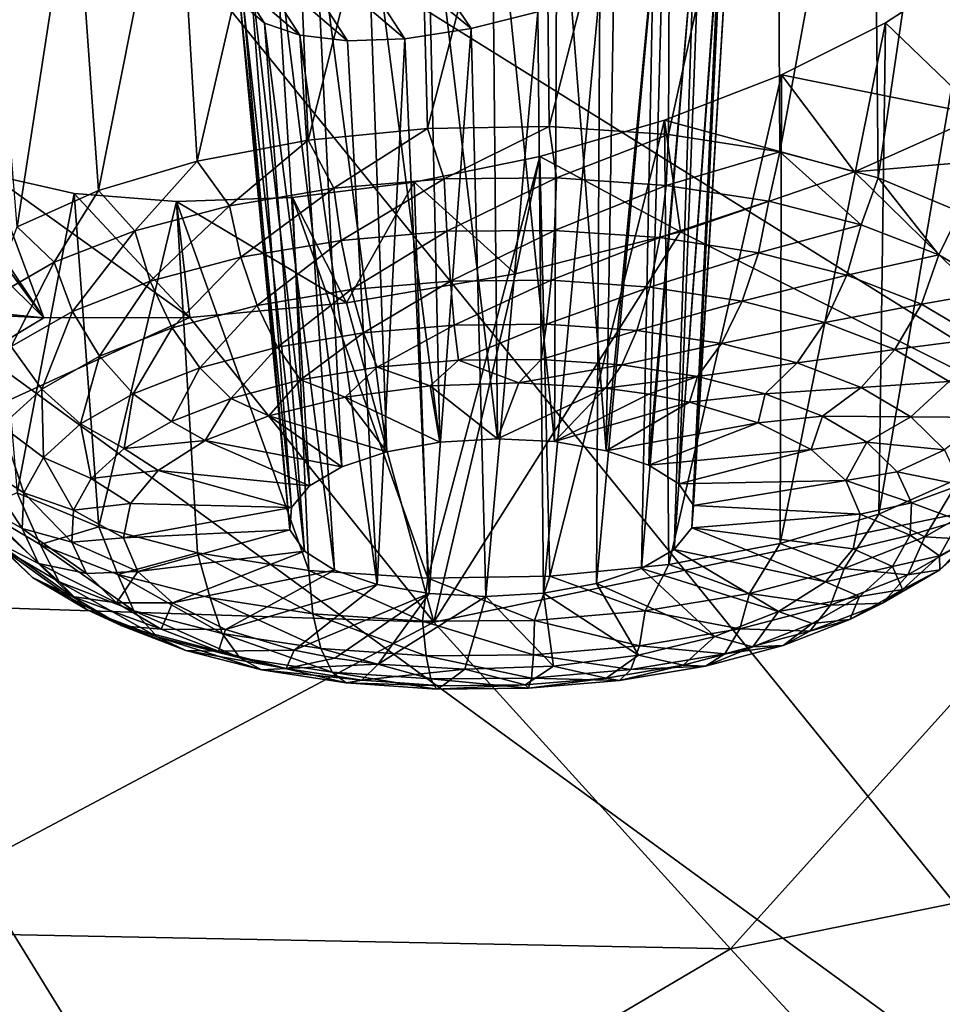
# Model space of a CAD drawing. Header units: metres. Extents: x -106 to 264, y -111 to 81.
# Tile 396 of 549: x 214.44 to 216.71, y 17.44 to 19.87. Entities that reach past the tile are written whole.
import ezdxf

# ---------------------------------------------------------------- set-up
doc = ezdxf.new("R2010")
doc.units = ezdxf.units.M
doc.layers.add('solid_20422013', color=7, linetype='CONTINUOUS')

msp = doc.modelspace()

# ---------------------------------------------------------------- linework, layer by layer
at = {"layer": 'solid_20422013'}
for points in [[(221.640701, 17.866461, 228.152573), (217.318939, 21.400032, 222.427277), (215.952164, 20.928299, 223.738617)], [(219.65683, 17.266117, 229.82164), (215.952164, 20.928299, 223.738617), (214.473648, 20.497028, 224.937561)], [(219.65683, 17.266117, 229.82164), (221.640701, 17.866461, 228.152573), (215.952164, 20.928299, 223.738617)], [(216.040802, 19.585382, 152.744659), (216.046204, 20.767784, 153.152695), (216.307693, 20.793995, 153.280914)], [(216.314774, 19.542437, 152.85878), (216.040802, 19.585382, 152.744659), (216.307693, 20.793995, 153.280914)], [(216.314774, 19.542437, 152.85878), (216.307693, 20.793995, 153.280914), (216.544144, 20.792431, 153.448608)], [(216.557404, 19.477911, 153.022736), (216.314774, 19.542437, 152.85878), (216.544144, 20.792431, 153.448608)], [(216.557404, 19.477911, 153.022736), (216.544144, 20.792431, 153.448608), (216.746262, 20.766453, 153.649445)], [(215.747498, 19.604872, 152.685364), (215.73584, 20.709131, 153.062683), (216.046204, 20.767784, 153.152695)], [(216.040802, 19.585382, 152.744659), (215.747498, 19.604872, 152.685364), (216.046204, 20.767784, 153.152695)], [(216.758133, 19.394625, 153.22937), (216.557404, 19.477911, 153.022736), (216.746262, 20.766453, 153.649445)], [(215.447678, 19.600052, 152.683472), (215.42041, 20.62903, 153.035126), (215.73584, 20.709131, 153.062683)], [(215.747498, 19.604872, 152.685364), (215.447678, 19.600052, 152.683472), (215.73584, 20.709131, 153.062683)], [(215.154434, 19.571133, 152.73909), (215.11348, 20.52635, 153.06929), (215.42041, 20.62903, 153.035126)], [(215.447678, 19.600052, 152.683472), (215.154434, 19.571133, 152.73909), (215.42041, 20.62903, 153.035126)], [(214.880585, 19.519381, 152.849777), (214.82872, 20.405531, 153.163162), (215.11348, 20.52635, 153.06929)], [(215.154434, 19.571133, 152.73909), (214.880585, 19.519381, 152.849777), (215.11348, 20.52635, 153.06929)], [(217.528183, 16.725719, 231.324203), (214.473648, 20.497028, 224.937561), (212.893814, 20.109241, 226.015732)], [(217.528183, 16.725719, 231.324203), (219.65683, 17.266117, 229.82164), (214.473648, 20.497028, 224.937561)], [(214.638107, 19.447054, 153.010696), (214.578812, 20.276049, 153.312912), (214.82872, 20.405531, 153.163162)], [(214.880585, 19.519381, 152.849777), (214.638107, 19.447054, 153.010696), (214.82872, 20.405531, 153.163162)], [(215.913055, 20.368942, 153.995514), (215.767105, 20.358837, 153.918381), (215.887848, 18.806574, 153.449081)], [(216.035492, 20.357647, 154.101913), (215.913055, 20.368942, 153.995514), (215.887848, 18.806574, 153.449081)], [(215.6064, 20.328896, 153.877106), (215.760132, 18.828897, 153.390411), (215.767105, 20.358837, 153.918381)], [(215.767105, 20.358837, 153.918381), (215.760132, 18.828897, 153.390411), (215.887848, 18.806574, 153.449081)], [(216.035492, 20.357647, 154.101913), (215.887848, 18.806574, 153.449081), (215.992737, 18.770901, 153.538422)], [(216.126328, 20.32852, 154.229904), (216.035492, 20.357647, 154.101913), (215.992737, 18.770901, 153.538422)], [(215.446091, 20.285154, 153.876907), (215.619904, 18.836063, 153.367172), (215.6064, 20.328896, 153.877106)], [(215.6064, 20.328896, 153.877106), (215.619904, 18.836063, 153.367172), (215.760132, 18.828897, 153.390411)], [(216.126328, 20.32852, 154.229904), (215.992737, 18.770901, 153.538422), (216.066269, 18.724771, 153.651199)], [(216.180847, 20.283485, 154.371231), (216.126328, 20.32852, 154.229904), (216.066269, 18.724771, 153.651199)], [(214.437576, 19.357317, 153.214798), (214.373672, 20.140387, 153.510468), (214.578812, 20.276049, 153.312912)], [(214.638107, 19.447054, 153.010696), (214.437576, 19.357317, 153.214798), (214.578812, 20.276049, 153.312912)], [(215.297241, 20.22769, 153.915451), (215.478546, 18.827494, 153.381241), (215.446091, 20.285154, 153.876907)], [(215.446091, 20.285154, 153.876907), (215.478546, 18.827494, 153.381241), (215.619904, 18.836063, 153.367172)], [(216.180847, 20.283485, 154.371231), (216.066269, 18.724771, 153.651199), (216.102509, 18.671919, 153.778275)], [(216.195816, 20.224663, 154.516769), (216.180847, 20.283485, 154.371231), (216.102509, 18.671919, 153.778275)], [(215.169846, 20.161608, 153.98909), (215.347504, 18.803881, 153.431473), (215.297241, 20.22769, 153.915451)], [(215.169846, 20.161608, 153.98909), (215.297241, 20.22769, 153.915451), (215.555267, 19.845968, 154.995651)], [(215.297241, 20.22769, 153.915451), (215.347504, 18.803881, 153.431473), (215.478546, 18.827494, 153.381241)], [(215.297241, 20.22769, 153.915451), (215.719131, 19.887163, 154.998413), (215.555267, 19.845968, 154.995651)], [(216.195816, 20.224663, 154.516769), (216.102509, 18.671919, 153.778275), (216.098511, 18.616629, 153.909348)], [(216.170059, 20.15686, 154.657532), (216.195816, 20.224663, 154.516769), (216.098511, 18.616629, 153.909348)], [(215.071869, 20.09264, 154.091644), (215.237396, 18.767136, 153.513794), (215.169846, 20.161608, 153.98909)], [(215.071869, 20.09264, 154.091644), (215.169846, 20.161608, 153.98909), (215.392365, 19.820597, 154.950455)], [(215.169846, 20.161608, 153.98909), (215.237396, 18.767136, 153.513794), (215.347504, 18.803881, 153.431473)], [(215.169846, 20.161608, 153.98909), (215.555267, 19.845968, 154.995651), (215.392365, 19.820597, 154.950455)], [(216.170059, 20.15686, 154.657532), (216.098511, 18.616629, 153.909348), (216.054596, 18.563377, 154.033798)], [(216.10463, 20.083799, 154.784149), (216.170059, 20.15686, 154.657532), (216.054596, 18.563377, 154.033798)], [(215.270538, 16.249247, 232.649216), (212.893814, 20.109241, 226.015732), (211.223755, 19.767656, 226.965576)], [(215.270538, 16.249247, 232.649216), (217.528183, 16.725719, 231.324203), (212.893814, 20.109241, 226.015732)], [(215.008102, 20.023926, 154.216003), (215.157135, 18.72024, 153.621552), (215.071869, 20.09264, 154.091644)], [(215.251236, 19.815439, 154.872299), (215.008102, 20.023926, 154.216003), (215.071869, 20.09264, 154.091644)], [(215.071869, 20.09264, 154.091644), (215.157135, 18.72024, 153.621552), (215.237396, 18.767136, 153.513794)], [(215.251236, 19.815439, 154.872299), (215.071869, 20.09264, 154.091644), (215.392365, 19.820597, 154.950455)], [(216.10463, 20.083799, 154.784149), (216.054596, 18.563377, 154.033798), (215.974335, 18.516481, 154.141571)], [(216.003204, 20.011311, 154.888077), (216.10463, 20.083799, 154.784149), (215.974335, 18.516481, 154.141571)], [(214.981842, 19.959829, 154.354996), (215.11322, 18.666988, 153.746017), (215.008102, 20.023926, 154.216003)], [(215.133484, 19.829475, 154.766296), (214.981842, 19.959829, 154.354996), (215.008102, 20.023926, 154.216003)], [(215.008102, 20.023926, 154.216003), (215.11322, 18.666988, 153.746017), (215.157135, 18.72024, 153.621552)], [(215.251236, 19.815439, 154.872299), (215.133484, 19.829475, 154.766296), (215.008102, 20.023926, 154.216003)], [(216.003204, 20.011311, 154.888077), (215.974335, 18.516481, 154.141571), (215.864212, 18.479736, 154.223892)], [(215.871857, 19.943981, 154.961441), (216.003204, 20.011311, 154.888077), (215.864212, 18.479736, 154.223892)], [(216.55838, 18.650274, 154.987457), (216.788132, 19.99896, 155.414032), (216.574844, 19.860115, 155.595718)], [(216.55838, 18.650274, 154.987457), (216.758911, 18.740011, 154.78334), (216.788132, 19.99896, 155.414032)], [(216.574844, 19.860115, 155.595718), (216.788132, 19.99896, 155.414032), (216.811371, 19.632341, 156.255402)], [(214.981842, 19.959829, 154.354996), (215.109222, 18.611696, 153.87709), (215.11322, 18.666988, 153.746017)], [(214.994949, 19.903671, 154.499115), (215.109222, 18.611696, 153.87709), (214.981842, 19.959829, 154.354996)], [(215.046463, 19.859491, 154.639145), (214.994949, 19.903671, 154.499115), (214.981842, 19.959829, 154.354996)], [(215.133484, 19.829475, 154.766296), (215.046463, 19.859491, 154.639145), (214.981842, 19.959829, 154.354996)], [(215.719131, 19.887163, 154.998413), (215.871857, 19.943981, 154.961441), (215.73317, 18.456123, 154.274124)], [(215.871857, 19.943981, 154.961441), (215.864212, 18.479736, 154.223892), (215.73317, 18.456123, 154.274124)], [(213.720886, 19.910032, 153.66127), (214.503601, 19.133312, 156.074753), (214.188431, 19.164988, 155.817169)], [(214.125885, 19.646992, 154.583847), (214.503601, 19.133312, 156.074753), (213.720886, 19.910032, 153.66127)], [(214.994949, 19.903671, 154.499115), (215.145462, 18.558846, 154.004166), (215.109222, 18.611696, 153.87709)], [(215.046463, 19.859491, 154.639145), (215.145462, 18.558846, 154.004166), (214.994949, 19.903671, 154.499115)], [(215.555267, 19.845968, 154.995651), (215.719131, 19.887163, 154.998413), (215.591812, 18.447552, 154.288193)], [(215.719131, 19.887163, 154.998413), (215.73317, 18.456123, 154.274124), (215.591812, 18.447552, 154.288193)], [(215.046463, 19.859491, 154.639145), (215.218994, 18.512714, 154.116943), (215.145462, 18.558846, 154.004166)], [(215.133484, 19.829475, 154.766296), (215.218994, 18.512714, 154.116943), (215.046463, 19.859491, 154.639145)], [(216.315903, 18.57795, 155.148361), (216.574844, 19.860115, 155.595718), (216.319504, 19.73218, 155.731216)], [(216.315903, 18.57795, 155.148361), (216.55838, 18.650274, 154.987457), (216.574844, 19.860115, 155.595718)], [(216.319504, 19.73218, 155.731216), (216.574844, 19.860115, 155.595718), (216.811371, 19.632341, 156.255402)], [(215.133484, 19.829475, 154.766296), (215.323868, 18.477043, 154.206284), (215.218994, 18.512714, 154.116943)], [(215.251236, 19.815439, 154.872299), (215.323868, 18.477043, 154.206284), (215.133484, 19.829475, 154.766296)], [(215.392365, 19.820597, 154.950455), (215.555267, 19.845968, 154.995651), (215.451599, 18.45472, 154.264938)], [(215.555267, 19.845968, 154.995651), (215.591812, 18.447552, 154.288193), (215.451599, 18.45472, 154.264938)], [(215.251236, 19.815439, 154.872299), (215.392365, 19.820597, 154.950455), (215.323868, 18.477043, 154.206284)], [(215.392365, 19.820597, 154.950455), (215.451599, 18.45472, 154.264938), (215.323868, 18.477043, 154.206284)], [(212.900543, 15.840211, 233.786911), (215.270538, 16.249247, 232.649216), (211.223755, 19.767656, 226.965576)], [(216.031219, 19.620489, 155.81395), (216.319504, 19.73218, 155.731216), (216.498688, 19.493069, 156.385178)], [(216.042053, 18.526196, 155.259048), (216.319504, 19.73218, 155.731216), (216.031219, 19.620489, 155.81395)], [(216.042053, 18.526196, 155.259048), (216.315903, 18.57795, 155.148361), (216.319504, 19.73218, 155.731216)], [(216.319504, 19.73218, 155.731216), (216.811371, 19.632341, 156.255402), (216.498688, 19.493069, 156.385178)], [(216.498688, 19.493069, 156.385178), (216.811371, 19.632341, 156.255402), (218.48465, 19.662725, 157.177612)], [(217.252121, 18.754309, 158.458145), (216.498688, 19.493069, 156.385178), (218.48465, 19.662725, 157.177612)], [(214.125885, 19.646992, 154.583847), (214.218887, 19.556145, 154.866623), (214.503601, 19.133312, 156.074753)], [(215.724533, 19.530741, 155.838669), (216.031219, 19.620489, 155.81395), (216.070465, 19.345093, 156.473969)], [(215.74881, 18.497276, 155.314667), (216.031219, 19.620489, 155.81395), (215.724533, 19.530741, 155.838669)], [(215.74881, 18.497276, 155.314667), (216.042053, 18.526196, 155.259048), (216.031219, 19.620489, 155.81395)], [(216.031219, 19.620489, 155.81395), (216.498688, 19.493069, 156.385178), (216.070465, 19.345093, 156.473969)], [(215.217422, 19.452549, 152.697983), (215.154434, 19.571133, 152.73909), (215.447678, 19.600052, 152.683472)], [(215.489258, 19.475769, 152.654938), (215.217422, 19.452549, 152.697983), (215.447678, 19.600052, 152.683472)], [(215.489258, 19.475769, 152.654938), (215.447678, 19.600052, 152.683472), (215.747498, 19.604872, 152.685364)], [(215.765366, 19.478102, 152.661667), (215.489258, 19.475769, 152.654938), (215.747498, 19.604872, 152.685364)], [(215.765366, 19.478102, 152.661667), (215.747498, 19.604872, 152.685364), (216.040802, 19.585382, 152.744659)], [(214.960312, 19.409334, 152.789139), (214.880585, 19.519381, 152.849777), (215.154434, 19.571133, 152.73909)], [(215.217422, 19.452549, 152.697983), (214.960312, 19.409334, 152.789139), (215.154434, 19.571133, 152.73909)], [(215.765366, 19.478102, 152.661667), (216.040802, 19.585382, 152.744659), (216.035126, 19.459459, 152.717911)], [(216.035126, 19.459459, 152.717911), (216.040802, 19.585382, 152.744659), (216.314774, 19.542437, 152.85878)], [(214.218887, 19.556145, 154.866623), (214.371796, 19.486263, 155.133331), (214.503601, 19.133312, 156.074753)], [(216.288177, 19.420559, 152.821503), (216.035126, 19.459459, 152.717911), (216.314774, 19.542437, 152.85878)], [(216.514816, 19.362892, 152.96846), (216.288177, 19.420559, 152.821503), (216.314774, 19.542437, 152.85878)], [(216.514816, 19.362892, 152.96846), (216.314774, 19.542437, 152.85878), (216.557404, 19.477911, 153.022736)], [(214.727798, 19.347788, 152.924896), (214.638107, 19.447054, 153.010696), (214.880585, 19.519381, 152.849777)], [(214.960312, 19.409334, 152.789139), (214.727798, 19.347788, 152.924896), (214.880585, 19.519381, 152.849777)], [(215.41539, 19.467819, 155.805161), (215.724533, 19.530741, 155.838669), (215.664246, 19.241581, 156.480057)], [(215.44899, 18.492456, 155.31279), (215.724533, 19.530741, 155.838669), (215.41539, 19.467819, 155.805161)], [(215.44899, 18.492456, 155.31279), (215.74881, 18.497276, 155.314667), (215.724533, 19.530741, 155.838669)], [(215.724533, 19.530741, 155.838669), (216.070465, 19.345093, 156.473969), (215.664246, 19.241581, 156.480057)], [(216.070465, 19.345093, 156.473969), (216.498688, 19.493069, 156.385178), (217.252121, 18.754309, 158.458145)], [(214.371796, 19.486263, 155.133331), (214.862656, 19.134438, 156.27623), (214.503601, 19.133312, 156.074753)], [(214.371796, 19.486263, 155.133331), (214.57843, 19.439919, 155.370071), (214.862656, 19.134438, 156.27623)], [(214.438354, 18.702703, 154.768784), (214.57843, 19.439919, 155.370071), (214.371796, 19.486263, 155.133331)], [(215.11586, 19.43009, 155.714279), (215.41539, 19.467819, 155.805161), (215.24823, 19.170202, 156.410248)], [(215.44899, 18.492456, 155.31279), (215.41539, 19.467819, 155.805161), (215.11586, 19.43009, 155.714279)], [(215.235001, 19.324377, 152.703781), (215.217422, 19.452549, 152.697983), (215.489258, 19.475769, 152.654938)], [(215.495773, 19.346653, 152.662491), (215.235001, 19.324377, 152.703781), (215.489258, 19.475769, 152.654938)], [(215.41539, 19.467819, 155.805161), (215.664246, 19.241581, 156.480057), (215.24823, 19.170202, 156.410248)], [(215.495773, 19.346653, 152.662491), (215.489258, 19.475769, 152.654938), (215.765366, 19.478102, 152.661667)], [(215.760651, 19.348892, 152.668961), (215.495773, 19.346653, 152.662491), (215.765366, 19.478102, 152.661667)], [(215.760651, 19.348892, 152.668961), (215.765366, 19.478102, 152.661667), (216.035126, 19.459459, 152.717911)], [(216.706299, 19.288679, 153.153137), (216.514816, 19.362892, 152.96846), (216.557404, 19.477911, 153.022736)], [(216.706299, 19.288679, 153.153137), (216.557404, 19.477911, 153.022736), (216.758133, 19.394625, 153.22937)], [(214.528809, 19.270273, 153.100067), (214.437576, 19.357317, 153.214798), (214.638107, 19.447054, 153.010696)], [(214.727798, 19.347788, 152.924896), (214.528809, 19.270273, 153.100067), (214.638107, 19.447054, 153.010696)], [(214.988327, 19.282919, 152.791245), (214.960312, 19.409334, 152.789139), (215.217422, 19.452549, 152.697983)], [(215.235001, 19.324377, 152.703781), (214.988327, 19.282919, 152.791245), (215.217422, 19.452549, 152.697983)], [(215.760651, 19.348892, 152.668961), (216.035126, 19.459459, 152.717911), (216.019455, 19.331007, 152.722916)], [(216.019455, 19.331007, 152.722916), (216.035126, 19.459459, 152.717911), (216.288177, 19.420559, 152.821503)], [(214.438354, 18.702703, 154.768784), (214.639084, 18.619417, 154.975418), (214.57843, 19.439919, 155.370071)], [(214.57843, 19.439919, 155.370071), (214.829926, 19.419973, 155.566177), (214.862656, 19.134438, 156.27623)], [(214.639084, 18.619417, 154.975418), (214.829926, 19.419973, 155.566177), (214.57843, 19.439919, 155.370071)], [(214.639084, 18.619417, 154.975418), (214.881729, 18.554892, 155.139374), (214.829926, 19.419973, 155.566177)], [(214.829926, 19.419973, 155.566177), (215.11586, 19.43009, 155.714279), (215.24823, 19.170202, 156.410248)], [(215.155685, 18.511946, 155.253494), (215.11586, 19.43009, 155.714279), (214.829926, 19.419973, 155.566177)], [(214.829926, 19.419973, 155.566177), (215.24823, 19.170202, 156.410248), (214.862656, 19.134438, 156.27623)], [(214.881729, 18.554892, 155.139374), (215.155685, 18.511946, 155.253494), (214.829926, 19.419973, 155.566177)], [(215.44899, 18.492456, 155.31279), (215.11586, 19.43009, 155.714279), (215.155685, 18.511946, 155.253494)], [(216.262238, 19.293688, 152.822296), (216.019455, 19.331007, 152.722916), (216.288177, 19.420559, 152.821503)], [(216.262238, 19.293688, 152.822296), (216.288177, 19.420559, 152.821503), (216.514816, 19.362892, 152.96846)], [(214.765274, 19.223875, 152.921494), (214.727798, 19.347788, 152.924896), (214.960312, 19.409334, 152.789139)], [(214.988327, 19.282919, 152.791245), (214.765274, 19.223875, 152.921494), (214.960312, 19.409334, 152.789139)], [(216.855301, 19.200768, 153.368454), (216.706299, 19.288679, 153.153137), (216.758133, 19.394625, 153.22937)], [(214.528809, 19.270273, 153.100067), (214.371017, 19.17977, 153.307892), (214.437576, 19.357317, 153.214798)], [(214.574387, 19.149511, 153.089539), (214.528809, 19.270273, 153.100067), (214.727798, 19.347788, 152.924896)], [(214.765274, 19.223875, 152.921494), (214.574387, 19.149511, 153.089539), (214.727798, 19.347788, 152.924896)], [(215.259827, 19.203043, 152.741623), (215.235001, 19.324377, 152.703781), (215.495773, 19.346653, 152.662491)], [(215.504181, 19.223915, 152.702942), (215.259827, 19.203043, 152.741623), (215.495773, 19.346653, 152.662491)], [(215.463593, 18.384323, 158.367783), (216.070465, 19.345093, 156.473969), (217.252121, 18.754309, 158.458145)], [(215.463593, 18.384323, 158.367783), (215.664246, 19.241581, 156.480057), (216.070465, 19.345093, 156.473969)], [(215.504181, 19.223915, 152.702942), (215.495773, 19.346653, 152.662491), (215.760651, 19.348892, 152.668961)], [(215.752365, 19.226013, 152.708984), (215.504181, 19.223915, 152.702942), (215.760651, 19.348892, 152.668961)], [(215.752365, 19.226013, 152.708984), (215.760651, 19.348892, 152.668961), (216.019455, 19.331007, 152.722916)], [(216.479645, 19.238365, 152.963272), (216.262238, 19.293688, 152.822296), (216.514816, 19.362892, 152.96846)], [(216.479645, 19.238365, 152.963272), (216.514816, 19.362892, 152.96846), (216.706299, 19.288679, 153.153137)], [(215.028717, 19.164198, 152.823563), (214.988327, 19.282919, 152.791245), (215.235001, 19.324377, 152.703781)], [(215.259827, 19.203043, 152.741623), (215.028717, 19.164198, 152.823563), (215.235001, 19.324377, 152.703781)], [(215.752365, 19.226013, 152.708984), (216.019455, 19.331007, 152.722916), (215.994858, 19.209255, 152.759537)], [(215.994858, 19.209255, 152.759537), (216.019455, 19.331007, 152.722916), (216.262238, 19.293688, 152.822296)], [(214.819717, 19.108873, 152.945602), (214.765274, 19.223875, 152.921494), (214.988327, 19.282919, 152.791245)], [(215.028717, 19.164198, 152.823563), (214.819717, 19.108873, 152.945602), (214.988327, 19.282919, 152.791245)], [(216.222336, 19.174288, 152.852661), (215.994858, 19.209255, 152.759537), (216.262238, 19.293688, 152.822296)], [(216.222336, 19.174288, 152.852661), (216.262238, 19.293688, 152.822296), (216.479645, 19.238365, 152.963272)], [(216.663361, 19.167168, 153.140457), (216.479645, 19.238365, 152.963272), (216.706299, 19.288679, 153.153137)], [(216.663361, 19.167168, 153.140457), (216.706299, 19.288679, 153.153137), (216.855301, 19.200768, 153.368454)], [(214.422989, 19.062687, 153.28891), (214.371017, 19.17977, 153.307892), (214.528809, 19.270273, 153.100067)], [(214.574387, 19.149511, 153.089539), (214.422989, 19.062687, 153.28891), (214.528809, 19.270273, 153.100067)], [(212.768036, 19.223305, 154.849884), (214.188431, 19.164988, 155.817169), (214.503601, 19.133312, 156.074753)], [(213.373291, 18.453669, 157.138397), (212.768036, 19.223305, 154.849884), (214.503601, 19.133312, 156.074753)], [(214.640854, 19.039196, 153.103058), (214.574387, 19.149511, 153.089539), (214.765274, 19.223875, 152.921494)], [(214.819717, 19.108873, 152.945602), (214.640854, 19.039196, 153.103058), (214.765274, 19.223875, 152.921494)], [(215.463593, 18.384323, 158.367783), (215.24823, 19.170202, 156.410248), (215.664246, 19.241581, 156.480057)], [(215.290268, 19.096684, 152.808945), (215.259827, 19.203043, 152.741623), (215.504181, 19.223915, 152.702942)], [(215.513901, 19.115788, 152.773529), (215.290268, 19.096684, 152.808945), (215.504181, 19.223915, 152.702942)], [(215.513901, 19.115788, 152.773529), (215.504181, 19.223915, 152.702942), (215.752365, 19.226013, 152.708984)], [(215.741043, 19.117706, 152.779068), (215.513901, 19.115788, 152.773529), (215.752365, 19.226013, 152.708984)], [(215.741043, 19.117706, 152.779068), (215.752365, 19.226013, 152.708984), (215.994858, 19.209255, 152.759537)], [(216.426041, 19.122452, 152.984756), (216.222336, 19.174288, 152.852661), (216.479645, 19.238365, 152.963272)], [(216.426041, 19.122452, 152.984756), (216.479645, 19.238365, 152.963272), (216.663361, 19.167168, 153.140457)], [(215.078751, 19.061132, 152.883942), (215.028717, 19.164198, 152.823563), (215.259827, 19.203043, 152.741623)], [(215.290268, 19.096684, 152.808945), (215.078751, 19.061132, 152.883942), (215.259827, 19.203043, 152.741623)], [(215.741043, 19.117706, 152.779068), (215.994858, 19.209255, 152.759537), (215.962982, 19.102371, 152.825348)], [(215.962982, 19.102371, 152.825348), (215.994858, 19.209255, 152.759537), (216.222336, 19.174288, 152.852661)], [(216.80629, 19.08283, 153.347015), (216.663361, 19.167168, 153.140457), (216.855301, 19.200768, 153.368454)], [(214.887466, 19.0105, 152.995636), (214.819717, 19.108873, 152.945602), (215.028717, 19.164198, 152.823563)], [(215.463593, 18.384323, 158.367783), (214.862656, 19.134438, 156.27623), (215.24823, 19.170202, 156.410248)], [(215.078751, 19.061132, 152.883942), (214.887466, 19.0105, 152.995636), (215.028717, 19.164198, 152.823563)], [(216.171173, 19.070368, 152.910568), (215.962982, 19.102371, 152.825348), (216.222336, 19.174288, 152.852661)], [(216.171173, 19.070368, 152.910568), (216.222336, 19.174288, 152.852661), (216.426041, 19.122452, 152.984756)], [(216.598175, 19.05574, 153.150772), (216.426041, 19.122452, 152.984756), (216.663361, 19.167168, 153.140457)], [(216.598175, 19.05574, 153.150772), (216.663361, 19.167168, 153.140457), (216.80629, 19.08283, 153.347015)], [(213.373291, 18.453669, 157.138397), (214.862656, 19.134438, 156.27623), (215.463593, 18.384323, 158.367783)], [(213.373291, 18.453669, 157.138397), (214.503601, 19.133312, 156.074753), (214.862656, 19.134438, 156.27623)], [(214.499008, 18.957844, 153.289871), (214.422989, 19.062687, 153.28891), (214.574387, 19.149511, 153.089539)], [(214.640854, 19.039196, 153.103058), (214.499008, 18.957844, 153.289871), (214.574387, 19.149511, 153.089539)], [(214.72377, 18.94673, 153.13974), (214.640854, 19.039196, 153.103058), (214.819717, 19.108873, 152.945602)], [(214.887466, 19.0105, 152.995636), (214.72377, 18.94673, 153.13974), (214.819717, 19.108873, 152.945602)], [(215.324265, 19.012438, 152.90123), (215.290268, 19.096684, 152.808945), (215.513901, 19.115788, 152.773529)], [(215.524292, 19.029524, 152.869568), (215.324265, 19.012438, 152.90123), (215.513901, 19.115788, 152.773529)], [(215.524292, 19.029524, 152.869568), (215.513901, 19.115788, 152.773529), (215.741043, 19.117706, 152.779068)], [(215.727448, 19.03124, 152.874512), (215.524292, 19.029524, 152.869568), (215.741043, 19.117706, 152.779068)], [(215.727448, 19.03124, 152.874512), (215.741043, 19.117706, 152.779068), (215.962982, 19.102371, 152.825348)], [(215.727448, 19.03124, 152.874512), (215.962982, 19.102371, 152.825348), (215.925949, 19.017523, 152.915894)], [(215.925949, 19.017523, 152.915894), (215.962982, 19.102371, 152.825348), (216.171173, 19.070368, 152.910568)], [(216.357605, 19.022926, 153.031464), (216.171173, 19.070368, 152.910568), (216.426041, 19.122452, 152.984756)], [(216.357605, 19.022926, 153.031464), (216.426041, 19.122452, 152.984756), (216.598175, 19.05574, 153.150772)], [(215.135071, 18.98064, 152.968307), (215.078751, 19.061132, 152.883942), (215.290268, 19.096684, 152.808945)], [(215.324265, 19.012438, 152.90123), (215.135071, 18.98064, 152.968307), (215.290268, 19.096684, 152.808945)], [(216.732101, 18.976719, 153.344315), (216.598175, 19.05574, 153.150772), (216.80629, 19.08283, 153.347015)], [(214.499008, 18.957844, 153.289871), (214.399628, 18.867941, 153.498871), (214.422989, 19.062687, 153.28891)], [(214.963989, 18.935352, 153.068207), (214.887466, 19.0105, 152.995636), (215.078751, 19.061132, 152.883942)], [(215.135071, 18.98064, 152.968307), (214.963989, 18.935352, 153.068207), (215.078751, 19.061132, 152.883942)], [(216.112167, 18.988899, 152.992126), (215.925949, 19.017523, 152.915894), (216.171173, 19.070368, 152.910568)], [(216.112167, 18.988899, 152.992126), (216.171173, 19.070368, 152.910568), (216.357605, 19.022926, 153.031464)], [(216.515152, 18.961872, 153.183395), (216.357605, 19.022926, 153.031464), (216.598175, 19.05574, 153.150772)], [(216.515152, 18.961872, 153.183395), (216.598175, 19.05574, 153.150772), (216.732101, 18.976719, 153.344315)], [(214.593948, 18.872274, 153.310715), (214.499008, 18.957844, 153.289871), (214.640854, 19.039196, 153.103058)], [(214.72377, 18.94673, 153.13974), (214.593948, 18.872274, 153.310715), (214.640854, 19.039196, 153.103058)], [(215.45462, 18.965828, 152.993073), (215.324265, 19.012438, 152.90123), (215.524292, 19.029524, 152.869568)], [(215.672379, 18.973307, 152.984985), (215.45462, 18.965828, 152.993073), (215.524292, 19.029524, 152.869568)], [(215.672379, 18.973307, 152.984985), (215.524292, 19.029524, 152.869568), (215.727448, 19.03124, 152.874512)], [(215.672379, 18.973307, 152.984985), (215.727448, 19.03124, 152.874512), (215.925949, 19.017523, 152.915894)], [(214.817566, 18.878313, 153.197098), (214.72377, 18.94673, 153.13974), (214.887466, 19.0105, 152.995636)], [(214.963989, 18.935352, 153.068207), (214.817566, 18.878313, 153.197098), (214.887466, 19.0105, 152.995636)], [(215.245621, 18.938444, 153.048782), (215.135071, 18.98064, 152.968307), (215.324265, 19.012438, 152.90123)], [(215.45462, 18.965828, 152.993073), (215.245621, 18.938444, 153.048782), (215.324265, 19.012438, 152.90123)], [(215.672379, 18.973307, 152.984985), (215.925949, 19.017523, 152.915894), (215.886307, 18.960447, 153.025024)], [(215.886307, 18.960447, 153.025024), (215.925949, 19.017523, 152.915894), (216.112167, 18.988899, 152.992126)], [(216.278931, 18.946466, 153.100266), (216.112167, 18.988899, 152.992126), (216.357605, 19.022926, 153.031464)], [(216.278931, 18.946466, 153.100266), (216.357605, 19.022926, 153.031464), (216.515152, 18.961872, 153.183395)], [(215.057434, 18.892733, 153.148941), (214.963989, 18.935352, 153.068207), (215.135071, 18.98064, 152.968307)], [(215.245621, 18.938444, 153.048782), (215.057434, 18.892733, 153.148941), (215.135071, 18.98064, 152.968307)], [(215.992676, 18.945799, 153.064529), (215.886307, 18.960447, 153.025024), (216.112167, 18.988899, 152.992126)], [(216.092896, 18.925987, 153.116013), (215.992676, 18.945799, 153.064529), (216.112167, 18.988899, 152.992126)], [(216.092896, 18.925987, 153.116013), (216.112167, 18.988899, 152.992126), (216.278931, 18.946466, 153.100266)], [(214.503006, 18.789993, 153.501999), (214.399628, 18.867941, 153.498871), (214.499008, 18.957844, 153.289871)], [(214.593948, 18.872274, 153.310715), (214.503006, 18.789993, 153.501999), (214.499008, 18.957844, 153.289871)], [(215.478546, 18.827494, 153.381241), (215.245621, 18.938444, 153.048782), (215.45462, 18.965828, 152.993073)], [(215.619904, 18.836063, 153.367172), (215.45462, 18.965828, 152.993073), (215.672379, 18.973307, 152.984985)], [(215.619904, 18.836063, 153.367172), (215.478546, 18.827494, 153.381241), (215.45462, 18.965828, 152.993073)], [(215.619904, 18.836063, 153.367172), (215.672379, 18.973307, 152.984985), (215.886307, 18.960447, 153.025024)], [(215.760132, 18.828897, 153.390411), (215.619904, 18.836063, 153.367172), (215.886307, 18.960447, 153.025024)], [(215.760132, 18.828897, 153.390411), (215.886307, 18.960447, 153.025024), (215.992676, 18.945799, 153.064529)], [(216.41983, 18.891857, 153.23616), (216.278931, 18.946466, 153.100266), (216.515152, 18.961872, 153.183395)], [(216.41983, 18.891857, 153.23616), (216.515152, 18.961872, 153.183395), (216.637726, 18.889549, 153.360535)], [(216.637726, 18.889549, 153.360535), (216.515152, 18.961872, 153.183395), (216.732101, 18.976719, 153.344315)], [(216.637726, 18.889549, 153.360535), (216.732101, 18.976719, 153.344315), (216.822678, 18.888422, 153.557938)], [(214.701462, 18.811718, 153.350037), (214.593948, 18.872274, 153.310715), (214.72377, 18.94673, 153.13974)], [(214.817566, 18.878313, 153.197098), (214.701462, 18.811718, 153.350037), (214.72377, 18.94673, 153.13974)], [(214.900894, 18.831331, 153.287735), (214.817566, 18.878313, 153.197098), (214.963989, 18.935352, 153.068207)], [(215.057434, 18.892733, 153.148941), (214.900894, 18.831331, 153.287735), (214.963989, 18.935352, 153.068207)], [(215.347504, 18.803881, 153.431473), (215.057434, 18.892733, 153.148941), (215.245621, 18.938444, 153.048782)], [(215.478546, 18.827494, 153.381241), (215.347504, 18.803881, 153.431473), (215.245621, 18.938444, 153.048782)], [(215.760132, 18.828897, 153.390411), (215.992676, 18.945799, 153.064529), (216.092896, 18.925987, 153.116013)], [(216.261536, 18.875032, 153.244461), (216.092896, 18.925987, 153.116013), (216.278931, 18.946466, 153.100266)], [(216.261536, 18.875032, 153.244461), (216.278931, 18.946466, 153.100266), (216.41983, 18.891857, 153.23616)], [(215.887848, 18.806574, 153.449081), (215.760132, 18.828897, 153.390411), (216.092896, 18.925987, 153.116013)], [(215.887848, 18.806574, 153.449081), (216.092896, 18.925987, 153.116013), (216.261536, 18.875032, 153.244461)], [(215.237396, 18.767136, 153.513794), (214.900894, 18.831331, 153.287735), (215.057434, 18.892733, 153.148941)], [(215.347504, 18.803881, 153.431473), (215.237396, 18.767136, 153.513794), (215.057434, 18.892733, 153.148941)], [(216.392365, 18.809406, 153.406052), (216.261536, 18.875032, 153.244461), (216.41983, 18.891857, 153.23616)], [(216.392365, 18.809406, 153.406052), (216.41983, 18.891857, 153.23616), (216.529465, 18.827169, 153.394592)], [(216.529465, 18.827169, 153.394592), (216.41983, 18.891857, 153.23616), (216.637726, 18.889549, 153.360535)], [(216.529465, 18.827169, 153.394592), (216.637726, 18.889549, 153.360535), (216.720612, 18.808739, 153.556046)], [(216.720612, 18.808739, 153.556046), (216.637726, 18.889549, 153.360535), (216.822678, 18.888422, 153.557938)], [(214.454407, 18.703051, 153.706223), (214.346542, 18.772943, 153.722031), (214.399628, 18.867941, 153.498871)], [(214.503006, 18.789993, 153.501999), (214.454407, 18.703051, 153.706223), (214.399628, 18.867941, 153.498871)], [(214.620102, 18.738125, 153.521118), (214.503006, 18.789993, 153.501999), (214.593948, 18.872274, 153.310715)], [(214.701462, 18.811718, 153.350037), (214.620102, 18.738125, 153.521118), (214.593948, 18.872274, 153.310715)], [(214.900894, 18.831331, 153.287735), (214.701462, 18.811718, 153.350037), (214.817566, 18.878313, 153.197098)], [(215.992737, 18.770901, 153.538422), (215.887848, 18.806574, 153.449081), (216.261536, 18.875032, 153.244461)], [(215.992737, 18.770901, 153.538422), (216.261536, 18.875032, 153.244461), (216.392365, 18.809406, 153.406052)], [(214.785065, 18.757786, 153.457169), (214.620102, 18.738125, 153.521118), (214.701462, 18.811718, 153.350037)], [(214.900894, 18.831331, 153.287735), (214.785065, 18.757786, 153.457169), (214.701462, 18.811718, 153.350037)], [(215.157135, 18.72024, 153.621552), (214.785065, 18.757786, 153.457169), (214.900894, 18.831331, 153.287735)], [(215.237396, 18.767136, 153.513794), (215.157135, 18.72024, 153.621552), (214.900894, 18.831331, 153.287735)], [(216.477844, 18.732901, 153.591476), (216.392365, 18.809406, 153.406052), (216.529465, 18.827169, 153.394592)], [(216.477844, 18.732901, 153.591476), (216.529465, 18.827169, 153.394592), (216.603607, 18.75489, 153.569458)], [(216.603607, 18.75489, 153.569458), (216.529465, 18.827169, 153.394592), (216.720612, 18.808739, 153.556046)], [(214.576645, 18.66036, 153.703781), (214.454407, 18.703051, 153.706223), (214.503006, 18.789993, 153.501999)], [(214.620102, 18.738125, 153.521118), (214.576645, 18.66036, 153.703781), (214.503006, 18.789993, 153.501999)], [(216.066269, 18.724771, 153.651199), (215.992737, 18.770901, 153.538422), (216.392365, 18.809406, 153.406052)], [(216.066269, 18.724771, 153.651199), (216.392365, 18.809406, 153.406052), (216.477844, 18.732901, 153.591476)], [(216.603607, 18.75489, 153.569458), (216.720612, 18.808739, 153.556046), (216.760666, 18.722544, 153.762436)], [(214.450058, 18.614786, 153.915558), (214.341782, 18.676502, 153.950745), (214.346542, 18.772943, 153.722031)], [(214.454407, 18.703051, 153.706223), (214.450058, 18.614786, 153.915558), (214.346542, 18.772943, 153.722031)], [(214.716599, 18.676336, 153.647476), (214.576645, 18.66036, 153.703781), (214.620102, 18.738125, 153.521118)], [(214.785065, 18.757786, 153.457169), (214.716599, 18.676336, 153.647476), (214.620102, 18.738125, 153.521118)], [(215.11322, 18.666988, 153.746017), (214.716599, 18.676336, 153.647476), (214.785065, 18.757786, 153.457169)], [(215.157135, 18.72024, 153.621552), (215.11322, 18.666988, 153.746017), (214.785065, 18.757786, 153.457169)], [(216.193817, 17.580492, 160.544479), (215.463593, 18.384323, 158.367783), (217.252121, 18.754309, 158.458145)], [(216.193817, 17.580492, 160.544479), (217.252121, 18.754309, 158.458145), (218.061066, 17.961269, 160.580154)], [(216.477844, 18.732901, 153.591476), (216.603607, 18.75489, 153.569458), (216.63942, 18.677795, 153.754059)], [(216.672028, 18.594276, 154.800018), (216.758911, 18.740011, 154.78334), (216.55838, 18.650274, 154.987457)], [(216.63942, 18.677795, 153.754059), (216.603607, 18.75489, 153.569458), (216.760666, 18.722544, 153.762436)], [(216.672028, 18.594276, 154.800018), (216.829834, 18.68478, 154.592194), (216.758911, 18.740011, 154.78334)], [(216.102509, 18.671919, 153.778275), (216.066269, 18.724771, 153.651199), (216.477844, 18.732901, 153.591476)], [(216.102509, 18.671919, 153.778275), (216.477844, 18.732901, 153.591476), (216.513031, 18.649929, 153.789993)], [(216.513031, 18.649929, 153.789993), (216.477844, 18.732901, 153.591476), (216.63942, 18.677795, 153.754059)], [(216.63942, 18.677795, 153.754059), (216.760666, 18.722544, 153.762436), (216.756302, 18.634279, 153.971771)], [(214.345551, 18.663782, 154.531631), (214.494537, 18.575871, 154.746948), (214.438354, 18.702703, 154.768784)], [(214.494537, 18.575871, 154.746948), (214.639084, 18.619417, 154.975418), (214.438354, 18.702703, 154.768784)], [(214.572754, 18.581413, 153.891022), (214.450058, 18.614786, 153.915558), (214.454407, 18.703051, 153.706223)], [(214.576645, 18.66036, 153.703781), (214.572754, 18.581413, 153.891022), (214.454407, 18.703051, 153.706223)], [(214.490097, 18.528593, 154.121948), (214.385529, 18.582323, 154.176254), (214.341782, 18.676502, 153.950745)], [(214.450058, 18.614786, 153.915558), (214.490097, 18.528593, 154.121948), (214.341782, 18.676502, 153.950745)], [(214.716599, 18.676336, 153.647476), (214.699478, 18.591682, 153.847672), (214.576645, 18.66036, 153.703781)], [(215.11322, 18.666988, 153.746017), (214.699478, 18.591682, 153.847672), (214.716599, 18.676336, 153.647476)], [(215.11322, 18.666988, 153.746017), (215.109222, 18.611696, 153.87709), (214.699478, 18.591682, 153.847672)], [(216.098511, 18.616629, 153.909348), (216.102509, 18.671919, 153.778275), (216.513031, 18.649929, 153.789993)], [(216.513031, 18.649929, 153.789993), (216.63942, 18.677795, 153.754059), (216.635529, 18.59885, 153.941299)], [(216.635529, 18.59885, 153.941299), (216.63942, 18.677795, 153.754059), (216.756302, 18.634279, 153.971771)], [(216.78186, 18.587818, 154.520996), (216.829834, 18.68478, 154.592194), (216.672028, 18.594276, 154.800018)], [(214.47612, 18.494026, 154.389877), (214.39856, 18.567673, 154.462906), (214.301895, 18.661909, 154.234909)], [(214.385529, 18.582323, 154.176254), (214.47612, 18.494026, 154.389877), (214.301895, 18.661909, 154.234909)], [(214.541504, 18.483335, 154.669464), (214.494537, 18.575871, 154.746948), (214.345551, 18.663782, 154.531631)], [(214.39856, 18.567673, 154.462906), (214.541504, 18.483335, 154.669464), (214.345551, 18.663782, 154.531631)], [(214.699478, 18.591682, 153.847672), (214.572754, 18.581413, 153.891022), (214.576645, 18.66036, 153.703781)], [(216.098511, 18.616629, 153.909348), (216.513031, 18.649929, 153.789993), (216.495911, 18.565275, 153.990189)], [(216.473053, 18.516762, 154.975189), (216.55838, 18.650274, 154.987457), (216.315903, 18.57795, 155.148361)], [(216.473053, 18.516762, 154.975189), (216.672028, 18.594276, 154.800018), (216.55838, 18.650274, 154.987457)], [(216.495911, 18.565275, 153.990189), (216.513031, 18.649929, 153.789993), (216.635529, 18.59885, 153.941299)], [(214.494537, 18.575871, 154.746948), (214.686035, 18.501656, 154.931625), (214.639084, 18.619417, 154.975418)], [(214.686035, 18.501656, 154.931625), (214.881729, 18.554892, 155.139374), (214.639084, 18.619417, 154.975418)], [(216.635529, 18.59885, 153.941299), (216.756302, 18.634279, 153.971771), (216.707718, 18.547337, 154.175995)], [(216.707718, 18.547337, 154.175995), (216.756302, 18.634279, 153.971771), (216.808594, 18.602804, 154.235321)], [(214.608566, 18.50432, 154.075623), (214.490097, 18.528593, 154.121948), (214.450058, 18.614786, 153.915558)], [(214.572754, 18.581413, 153.891022), (214.608566, 18.50432, 154.075623), (214.450058, 18.614786, 153.915558)], [(215.109222, 18.611696, 153.87709), (214.734665, 18.508709, 154.046204), (214.699478, 18.591682, 153.847672)], [(215.109222, 18.611696, 153.87709), (215.145462, 18.558846, 154.004166), (214.734665, 18.508709, 154.046204)], [(216.054596, 18.563377, 154.033798), (216.098511, 18.616629, 153.909348), (216.427444, 18.483826, 154.180496)], [(216.098511, 18.616629, 153.909348), (216.495911, 18.565275, 153.990189), (216.427444, 18.483826, 154.180496)], [(216.630478, 18.500994, 154.720383), (216.672028, 18.594276, 154.800018), (216.473053, 18.516762, 154.975189)], [(216.495911, 18.565275, 153.990189), (216.635529, 18.59885, 153.941299), (216.592072, 18.521086, 154.123962)], [(216.592072, 18.521086, 154.123962), (216.635529, 18.59885, 153.941299), (216.707718, 18.547337, 154.175995)], [(216.630478, 18.500994, 154.720383), (216.78186, 18.587818, 154.520996), (216.672028, 18.594276, 154.800018)], [(216.707718, 18.547337, 154.175995), (216.808594, 18.602804, 154.235321), (216.709213, 18.512901, 154.444321)], [(216.709213, 18.512901, 154.444321), (216.808594, 18.602804, 154.235321), (216.78186, 18.587818, 154.520996)], [(214.572998, 18.447783, 154.317459), (214.47612, 18.494026, 154.389877), (214.385529, 18.582323, 154.176254)], [(214.490097, 18.528593, 154.121948), (214.572998, 18.447783, 154.317459), (214.385529, 18.582323, 154.176254)], [(214.725204, 18.412138, 154.846634), (214.686035, 18.501656, 154.931625), (214.494537, 18.575871, 154.746948)], [(214.541504, 18.483335, 154.669464), (214.725204, 18.412138, 154.846634), (214.494537, 18.575871, 154.746948)], [(214.699478, 18.591682, 153.847672), (214.734665, 18.508709, 154.046204), (214.572754, 18.581413, 153.891022)], [(214.734665, 18.508709, 154.046204), (214.608566, 18.50432, 154.075623), (214.572754, 18.581413, 153.891022)], [(216.24054, 18.455214, 155.110947), (216.315903, 18.57795, 155.148361), (216.042053, 18.526196, 155.259048)], [(216.24054, 18.455214, 155.110947), (216.473053, 18.516762, 154.975189), (216.315903, 18.57795, 155.148361)], [(216.709213, 18.512901, 154.444321), (216.78186, 18.587818, 154.520996), (216.630478, 18.500994, 154.720383)], [(214.610046, 18.415005, 154.58342), (214.541504, 18.483335, 154.669464), (214.39856, 18.567673, 154.462906)], [(214.47612, 18.494026, 154.389877), (214.610046, 18.415005, 154.58342), (214.39856, 18.567673, 154.462906)], [(214.686035, 18.501656, 154.931625), (214.912659, 18.443991, 155.078583), (214.881729, 18.554892, 155.139374)], [(215.145462, 18.558846, 154.004166), (214.820145, 18.432203, 154.231613), (214.734665, 18.508709, 154.046204)], [(215.145462, 18.558846, 154.004166), (215.218994, 18.512714, 154.116943), (214.820145, 18.432203, 154.231613)], [(215.165726, 18.405088, 155.182175), (215.155685, 18.511946, 155.253494), (214.881729, 18.554892, 155.139374)], [(214.912659, 18.443991, 155.078583), (215.165726, 18.405088, 155.182175), (214.881729, 18.554892, 155.139374)], [(215.974335, 18.516481, 154.141571), (216.054596, 18.563377, 154.033798), (216.311615, 18.410278, 154.34993)], [(216.054596, 18.563377, 154.033798), (216.427444, 18.483826, 154.180496), (216.311615, 18.410278, 154.34993)], [(216.427444, 18.483826, 154.180496), (216.495911, 18.565275, 153.990189), (216.592072, 18.521086, 154.123962)], [(216.592072, 18.521086, 154.123962), (216.707718, 18.547337, 154.175995), (216.61676, 18.465057, 154.367279)], [(216.61676, 18.465057, 154.367279), (216.707718, 18.547337, 154.175995), (216.709213, 18.512901, 154.444321)], [(214.682724, 18.432041, 154.250488), (214.572998, 18.447783, 154.317459), (214.490097, 18.528593, 154.121948)], [(214.608566, 18.50432, 154.075623), (214.682724, 18.432041, 154.250488), (214.490097, 18.528593, 154.121948)], [(215.983429, 18.412001, 155.202103), (216.042053, 18.526196, 155.259048), (215.74881, 18.497276, 155.314667)], [(215.983429, 18.412001, 155.202103), (216.24054, 18.455214, 155.110947), (216.042053, 18.526196, 155.259048)], [(216.427444, 18.483826, 154.180496), (216.592072, 18.521086, 154.123962), (216.510727, 18.447491, 154.295044)], [(216.510727, 18.447491, 154.295044), (216.592072, 18.521086, 154.123962), (216.61676, 18.465057, 154.367279)], [(214.734665, 18.508709, 154.046204), (214.682724, 18.432041, 154.250488), (214.608566, 18.50432, 154.075623)], [(214.734665, 18.508709, 154.046204), (214.820145, 18.432203, 154.231613), (214.682724, 18.432041, 154.250488)], [(214.942627, 18.356817, 154.987625), (214.912659, 18.443991, 155.078583), (214.686035, 18.501656, 154.931625)], [(214.725204, 18.412138, 154.846634), (214.942627, 18.356817, 154.987625), (214.686035, 18.501656, 154.931625)], [(215.218994, 18.512714, 154.116943), (214.950974, 18.366579, 154.393204), (214.820145, 18.432203, 154.231613)], [(215.218994, 18.512714, 154.116943), (215.323868, 18.477043, 154.206284), (214.950974, 18.366579, 154.393204)], [(215.435486, 18.386446, 155.238419), (215.44899, 18.492456, 155.31279), (215.155685, 18.511946, 155.253494)], [(215.165726, 18.405088, 155.182175), (215.435486, 18.386446, 155.238419), (215.155685, 18.511946, 155.253494)], [(215.711594, 18.388781, 155.245148), (215.74881, 18.497276, 155.314667), (215.44899, 18.492456, 155.31279)], [(215.711594, 18.388781, 155.245148), (215.983429, 18.412001, 155.202103), (215.74881, 18.497276, 155.314667)], [(215.864212, 18.479736, 154.223892), (215.974335, 18.516481, 154.141571), (216.155075, 18.348879, 154.488739)], [(215.974335, 18.516481, 154.141571), (216.311615, 18.410278, 154.34993), (216.155075, 18.348879, 154.488739)], [(216.43959, 18.42663, 154.888428), (216.473053, 18.516762, 154.975189), (216.24054, 18.455214, 155.110947)], [(216.43959, 18.42663, 154.888428), (216.630478, 18.500994, 154.720383), (216.473053, 18.516762, 154.975189)], [(216.567368, 18.431549, 154.631134), (216.630478, 18.500994, 154.720383), (216.43959, 18.42663, 154.888428)], [(216.567368, 18.431549, 154.631134), (216.709213, 18.512901, 154.444321), (216.630478, 18.500994, 154.720383)], [(216.61676, 18.465057, 154.367279), (216.709213, 18.512901, 154.444321), (216.567368, 18.431549, 154.631134)], [(214.695572, 18.37546, 154.494583), (214.610046, 18.415005, 154.58342), (214.47612, 18.494026, 154.389877)], [(214.572998, 18.447783, 154.317459), (214.695572, 18.37546, 154.494583), (214.47612, 18.494026, 154.389877)], [(214.782166, 18.348293, 154.749435), (214.725204, 18.412138, 154.846634), (214.541504, 18.483335, 154.669464)], [(214.610046, 18.415005, 154.58342), (214.782166, 18.348293, 154.749435), (214.541504, 18.483335, 154.669464)], [(215.323868, 18.477043, 154.206284), (215.119614, 18.315622, 154.521667), (214.950974, 18.366579, 154.393204)], [(215.323868, 18.477043, 154.206284), (215.451599, 18.45472, 154.264938), (215.119614, 18.315622, 154.521667)], [(215.435486, 18.386446, 155.238419), (215.711594, 18.388781, 155.245148), (215.44899, 18.492456, 155.31279)], [(215.73317, 18.456123, 154.274124), (215.864212, 18.479736, 154.223892), (215.966888, 18.303167, 154.588882)], [(215.864212, 18.479736, 154.223892), (216.155075, 18.348879, 154.488739), (215.966888, 18.303167, 154.588882)], [(216.311615, 18.410278, 154.34993), (216.427444, 18.483826, 154.180496), (216.510727, 18.447491, 154.295044)], [(214.029343, 17.623013, 159.470596), (213.373291, 18.453669, 157.138397), (215.463593, 18.384323, 158.367783)], [(214.792343, 18.367353, 154.40892), (214.695572, 18.37546, 154.494583), (214.572998, 18.447783, 154.317459)], [(214.682724, 18.432041, 154.250488), (214.792343, 18.367353, 154.40892), (214.572998, 18.447783, 154.317459)], [(215.451599, 18.45472, 154.264938), (215.219833, 18.295813, 154.573151), (215.119614, 18.315622, 154.521667)], [(215.451599, 18.45472, 154.264938), (215.326202, 18.281162, 154.61264), (215.219833, 18.295813, 154.573151)], [(215.591812, 18.447552, 154.288193), (215.326202, 18.281162, 154.61264), (215.451599, 18.45472, 154.264938)], [(215.591812, 18.447552, 154.288193), (215.540131, 18.268305, 154.652679), (215.326202, 18.281162, 154.61264)], [(215.591812, 18.447552, 154.288193), (215.757889, 18.275782, 154.644608), (215.540131, 18.268305, 154.652679)], [(215.591812, 18.447552, 154.288193), (215.73317, 18.456123, 154.274124), (215.757889, 18.275782, 154.644608)], [(215.73317, 18.456123, 154.274124), (215.966888, 18.303167, 154.588882), (215.757889, 18.275782, 154.644608)], [(216.216522, 18.367584, 155.018677), (216.24054, 18.455214, 155.110947), (215.983429, 18.412001, 155.202103)], [(216.216522, 18.367584, 155.018677), (216.43959, 18.42663, 154.888428), (216.24054, 18.455214, 155.110947)], [(216.311615, 18.410278, 154.34993), (216.510727, 18.447491, 154.295044), (216.394608, 18.380896, 154.447983)], [(216.394608, 18.380896, 154.447983), (216.510727, 18.447491, 154.295044), (216.486954, 18.3906, 154.538254)], [(216.486954, 18.3906, 154.538254), (216.61676, 18.465057, 154.367279), (216.567368, 18.431549, 154.631134)], [(216.510727, 18.447491, 154.295044), (216.61676, 18.465057, 154.367279), (216.486954, 18.3906, 154.538254)], [(214.820145, 18.432203, 154.231613), (214.792343, 18.367353, 154.40892), (214.682724, 18.432041, 154.250488)], [(214.820145, 18.432203, 154.231613), (214.950974, 18.366579, 154.393204), (214.792343, 18.367353, 154.40892)], [(214.912659, 18.443991, 155.078583), (215.185394, 18.319496, 155.087006), (215.165726, 18.405088, 155.182175)], [(214.942627, 18.356817, 154.987625), (215.185394, 18.319496, 155.087006), (214.912659, 18.443991, 155.078583)], [(216.388504, 18.361872, 154.788589), (216.43959, 18.42663, 154.888428), (216.216522, 18.367584, 155.018677)], [(216.388504, 18.361872, 154.788589), (216.567368, 18.431549, 154.631134), (216.43959, 18.42663, 154.888428)], [(216.486954, 18.3906, 154.538254), (216.567368, 18.431549, 154.631134), (216.388504, 18.361872, 154.788589)], [(214.853104, 18.314404, 154.64653), (214.782166, 18.348293, 154.749435), (214.610046, 18.415005, 154.58342)], [(214.695572, 18.37546, 154.494583), (214.853104, 18.314404, 154.64653), (214.610046, 18.415005, 154.58342)], [(214.985886, 18.296459, 154.881531), (214.942627, 18.356817, 154.987625), (214.725204, 18.412138, 154.846634)], [(214.782166, 18.348293, 154.749435), (214.985886, 18.296459, 154.881531), (214.725204, 18.412138, 154.846634)], [(215.444199, 18.301613, 155.140961), (215.435486, 18.386446, 155.238419), (215.165726, 18.405088, 155.182175)], [(215.185394, 18.319496, 155.087006), (215.444199, 18.301613, 155.140961), (215.165726, 18.405088, 155.182175)], [(215.969864, 18.326128, 155.106125), (215.983429, 18.412001, 155.202103), (215.711594, 18.388781, 155.245148)], [(215.969864, 18.326128, 155.106125), (216.216522, 18.367584, 155.018677), (215.983429, 18.412001, 155.202103)], [(216.155075, 18.348879, 154.488739), (216.311615, 18.410278, 154.34993), (216.248199, 18.323858, 154.576874)], [(216.311615, 18.410278, 154.34993), (216.394608, 18.380896, 154.447983), (216.248199, 18.323858, 154.576874)], [(214.029343, 17.623013, 159.470596), (215.463593, 18.384323, 158.367783), (216.193817, 17.580492, 160.544479)], [(214.933258, 18.312744, 154.544815), (214.853104, 18.314404, 154.64653), (214.695572, 18.37546, 154.494583)], [(214.792343, 18.367353, 154.40892), (214.933258, 18.312744, 154.544815), (214.695572, 18.37546, 154.494583)], [(215.709076, 18.303852, 155.147415), (215.711594, 18.388781, 155.245148), (215.435486, 18.386446, 155.238419)], [(215.444199, 18.301613, 155.140961), (215.709076, 18.303852, 155.147415), (215.435486, 18.386446, 155.238419)], [(215.709076, 18.303852, 155.147415), (215.969864, 18.326128, 155.106125), (215.711594, 18.388781, 155.245148)], [(216.248199, 18.323858, 154.576874), (216.394608, 18.380896, 154.447983), (216.323257, 18.32683, 154.682358)], [(216.323257, 18.32683, 154.682358), (216.486954, 18.3906, 154.538254), (216.388504, 18.361872, 154.788589)], [(216.394608, 18.380896, 154.447983), (216.486954, 18.3906, 154.538254), (216.323257, 18.32683, 154.682358)], [(214.950974, 18.366579, 154.393204), (214.933258, 18.312744, 154.544815), (214.792343, 18.367353, 154.40892)], [(214.950974, 18.366579, 154.393204), (215.119614, 18.315622, 154.521667), (214.933258, 18.312744, 154.544815)], [(214.942627, 18.356817, 154.987625), (215.213364, 18.26149, 154.974655), (215.185394, 18.319496, 155.087006)], [(214.985886, 18.296459, 154.881531), (215.213364, 18.26149, 154.974655), (214.942627, 18.356817, 154.987625)], [(216.179504, 18.306547, 154.910629), (216.216522, 18.367584, 155.018677), (215.969864, 18.326128, 155.106125)], [(216.179504, 18.306547, 154.910629), (216.388504, 18.361872, 154.788589), (216.216522, 18.367584, 155.018677)], [(216.323257, 18.32683, 154.682358), (216.388504, 18.361872, 154.788589), (216.179504, 18.306547, 154.910629)], [(215.039551, 18.266964, 154.767426), (214.985886, 18.296459, 154.881531), (214.782166, 18.348293, 154.749435)], [(214.853104, 18.314404, 154.64653), (215.039551, 18.266964, 154.767426), (214.782166, 18.348293, 154.749435)], [(215.94838, 18.267702, 154.992569), (215.969864, 18.326128, 155.106125), (215.709076, 18.303852, 155.147415)], [(215.94838, 18.267702, 154.992569), (216.179504, 18.306547, 154.910629), (215.969864, 18.326128, 155.106125)], [(215.966888, 18.303167, 154.588882), (216.155075, 18.348879, 154.488739), (216.077103, 18.27857, 154.676773)], [(216.155075, 18.348879, 154.488739), (216.248199, 18.323858, 154.576874), (216.077103, 18.27857, 154.676773)], [(216.131973, 18.276197, 154.794052), (216.323257, 18.32683, 154.682358), (216.179504, 18.306547, 154.910629)], [(216.248199, 18.323858, 154.576874), (216.323257, 18.32683, 154.682358), (216.131973, 18.276197, 154.794052)], [(215.100021, 18.270311, 154.652954), (215.039551, 18.266964, 154.767426), (214.853104, 18.314404, 154.64653)], [(214.933258, 18.312744, 154.544815), (215.100021, 18.270311, 154.652954), (214.853104, 18.314404, 154.64653)], [(215.119614, 18.315622, 154.521667), (215.100021, 18.270311, 154.652954), (214.933258, 18.312744, 154.544815)], [(215.119614, 18.315622, 154.521667), (215.219833, 18.295813, 154.573151), (215.100021, 18.270311, 154.652954)], [(215.455856, 18.244732, 155.025208), (215.444199, 18.301613, 155.140961), (215.185394, 18.319496, 155.087006)], [(215.213364, 18.26149, 154.974655), (215.455856, 18.244732, 155.025208), (215.185394, 18.319496, 155.087006)], [(215.704041, 18.24683, 155.03125), (215.709076, 18.303852, 155.147415), (215.444199, 18.301613, 155.140961)], [(215.704041, 18.24683, 155.03125), (215.94838, 18.267702, 154.992569), (215.709076, 18.303852, 155.147415)], [(215.757889, 18.275782, 154.644608), (215.966888, 18.303167, 154.588882), (215.887909, 18.246773, 154.743851)], [(215.966888, 18.303167, 154.588882), (216.077103, 18.27857, 154.676773), (215.887909, 18.246773, 154.743851)], [(216.131973, 18.276197, 154.794052), (216.179504, 18.306547, 154.910629), (215.94838, 18.267702, 154.992569)], [(216.077103, 18.27857, 154.676773), (216.248199, 18.323858, 154.576874), (216.131973, 18.276197, 154.794052)], [(214.985886, 18.296459, 154.881531), (215.247742, 18.234961, 154.852646), (215.213364, 18.26149, 154.974655)], [(215.039551, 18.266964, 154.767426), (215.247742, 18.234961, 154.852646), (214.985886, 18.296459, 154.881531)], [(215.219833, 18.295813, 154.573151), (215.326202, 18.281162, 154.61264), (215.100021, 18.270311, 154.652954)], [(215.100021, 18.270311, 154.652954), (215.326202, 18.281162, 154.61264), (215.286224, 18.241686, 154.729187)], [(215.326202, 18.281162, 154.61264), (215.540131, 18.268305, 154.652679), (215.286224, 18.241686, 154.729187)], [(215.455856, 18.244732, 155.025208), (215.704041, 18.24683, 155.03125), (215.444199, 18.301613, 155.140961)], [(215.887909, 18.246773, 154.743851), (216.077103, 18.27857, 154.676773), (215.920441, 18.240646, 154.869049)], [(216.077103, 18.27857, 154.676773), (216.131973, 18.276197, 154.794052), (215.920441, 18.240646, 154.869049)], [(215.100021, 18.270311, 154.652954), (215.286224, 18.241686, 154.729187), (215.039551, 18.266964, 154.767426)], [(215.039551, 18.266964, 154.767426), (215.286224, 18.241686, 154.729187), (215.247742, 18.234961, 154.852646)], [(215.469666, 18.219624, 154.898911), (215.455856, 18.244732, 155.025208), (215.213364, 18.26149, 154.974655)], [(215.247742, 18.234961, 154.852646), (215.469666, 18.219624, 154.898911), (215.213364, 18.26149, 154.974655)], [(215.540131, 18.268305, 154.652679), (215.484726, 18.22797, 154.770569), (215.286224, 18.241686, 154.729187)], [(215.540131, 18.268305, 154.652679), (215.687897, 18.229687, 154.775513), (215.484726, 18.22797, 154.770569)], [(215.540131, 18.268305, 154.652679), (215.757889, 18.275782, 154.644608), (215.687897, 18.229687, 154.775513)], [(215.757889, 18.275782, 154.644608), (215.887909, 18.246773, 154.743851), (215.687897, 18.229687, 154.775513)], [(215.920441, 18.240646, 154.869049), (215.94838, 18.267702, 154.992569), (215.704041, 18.24683, 155.03125)], [(215.920441, 18.240646, 154.869049), (216.131973, 18.276197, 154.794052), (215.94838, 18.267702, 154.992569)], [(215.286224, 18.241686, 154.729187), (215.484726, 18.22797, 154.770569), (215.247742, 18.234961, 154.852646)], [(215.484726, 18.22797, 154.770569), (215.469666, 18.219624, 154.898911), (215.247742, 18.234961, 154.852646)], [(215.696823, 18.221544, 154.904449), (215.704041, 18.24683, 155.03125), (215.455856, 18.244732, 155.025208)], [(215.469666, 18.219624, 154.898911), (215.696823, 18.221544, 154.904449), (215.455856, 18.244732, 155.025208)], [(215.687897, 18.229687, 154.775513), (215.696823, 18.221544, 154.904449), (215.469666, 18.219624, 154.898911)], [(215.484726, 18.22797, 154.770569), (215.687897, 18.229687, 154.775513), (215.469666, 18.219624, 154.898911)], [(215.687897, 18.229687, 154.775513), (215.887909, 18.246773, 154.743851), (215.696823, 18.221544, 154.904449)], [(215.696823, 18.221544, 154.904449), (215.920441, 18.240646, 154.869049), (215.704041, 18.24683, 155.03125)], [(215.887909, 18.246773, 154.743851), (215.920441, 18.240646, 154.869049), (215.696823, 18.221544, 154.904449)], [(216.986557, 16.720915, 162.771347), (216.193817, 17.580492, 160.544479), (218.061066, 17.961269, 160.580154)], [(212.611557, 16.772774, 160.915802), (214.029343, 17.623013, 159.470596), (214.753876, 16.72966, 161.853577)], [(214.753876, 16.72966, 161.853577), (214.029343, 17.623013, 159.470596), (216.193817, 17.580492, 160.544479)], [(214.753876, 16.72966, 161.853577), (216.193817, 17.580492, 160.544479), (216.986557, 16.720915, 162.771347)]]:
    msp.add_3dface(points, dxfattribs=at)

doc.saveas('drawing.dxf')
